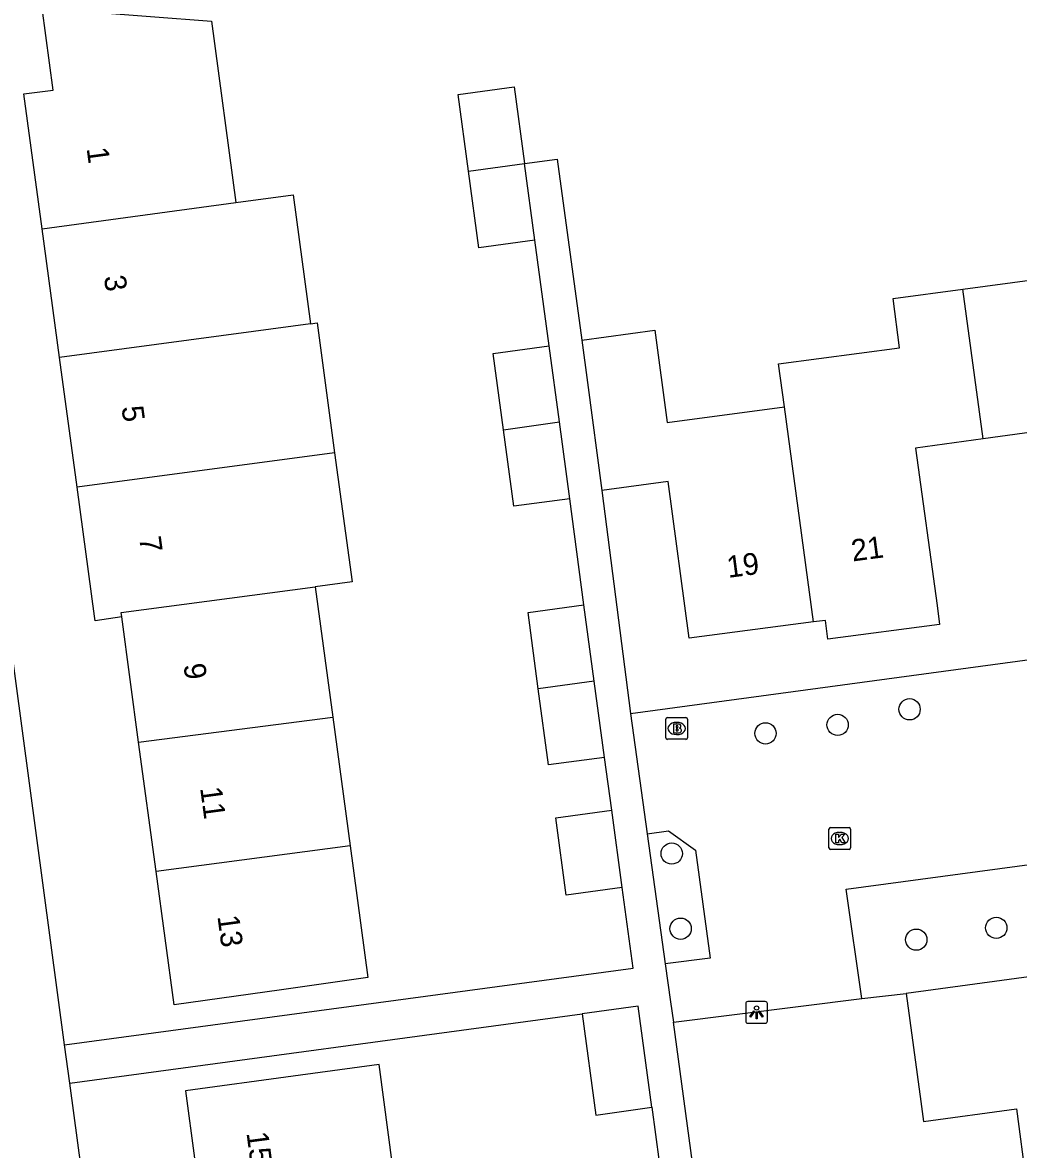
# Model space of a CAD drawing. Extents: x 163427 to 164190, y 380331 to 381641.
# Drawn here: x 163555.1 to 163600.9, y 381440.5 to 381492.3 of the extents above; entities that cross this region are included whole.
import ezdxf

# ---------------------------------------------------------------- set-up
doc = ezdxf.new("R2010")
doc.units = 0
for name, color, linetype in [('IMGEO_Boom', 7, 'Continuous'), ('IMGEO_Brandkraan', 7, 'Continuous'), ('IMGEO_Groenvoorziening', 7, 'Continuous'), ('IMGEO_Kolk', 7, 'Continuous'), ('IMGEO_Lichtpunt', 7, 'Continuous'), ('IMGEO_Pand', 7, 'Continuous'), ('IMGEO_Pand_nummerreeks', 7, 'Continuous'), ('IMGEO_Voetpad_open', 7, 'Continuous')]:
    doc.layers.add(name, color=color, linetype=linetype)

msp = doc.modelspace()

# ---------------------------------------------------------------- linework, layer by layer
at = {"layer": 'IMGEO_Boom'}
for centre in [(163595.871, 381460.701), (163589.244, 381459.592), (163592.562, 381459.985), (163584.93, 381454.066), (163585.338, 381450.607), (163599.86, 381450.647), (163596.18, 381450.103)]:
    msp.add_circle(centre, 0.489, dxfattribs=at)
at = {"layer": 'IMGEO_Brandkraan'}
for p, q in [((163584.656, 381459.393), (163584.656, 381460.245)), ((163584.731, 381460.319), (163585.583, 381460.319)), ((163585.144, 381460.099), (163585.169, 381460.099)), ((163585.657, 381460.245), (163585.657, 381459.393)), ((163585.167, 381459.539), (163585.142, 381459.539)), ((163585.583, 381459.319), (163584.731, 381459.319))]:
    msp.add_line(p, q, dxfattribs=at)
for points in [[(163584.656, 381459.393), (163584.656, 381460.245)], [(163584.731, 381460.319), (163585.583, 381460.319)], [(163585.657, 381460.245), (163585.657, 381459.393)], [(163585.004, 381460.019), (163585.004, 381459.619), (163585.217, 381459.619)], [(163585.235, 381460.019), (163585.004, 381460.019)], [(163585.183, 381459.938), (163585.129, 381459.938), (163585.129, 381459.862)], [(163585.129, 381459.862), (163585.182, 381459.862)], [(163585.191, 381459.786), (163585.129, 381459.786), (163585.129, 381459.705)], [(163585.129, 381459.705), (163585.191, 381459.705)], [(163585.583, 381459.319), (163584.731, 381459.319)]]:
    msp.add_lwpolyline(points, dxfattribs=at)
for centre, radius, start, end in [((163584.733, 381460.243), 0.0765, 91.552, 178.448), ((163584.733, 381460.243), 0.0765, 91.552, 178.448), ((163585.581, 381460.243), 0.0765, 1.552, 88.448), ((163585.581, 381460.243), 0.0765, 1.552, 88.448), ((163585.184, 381459.9), 0.0379, 267.8285, 90.9355), ((163585.192, 381459.745), 0.0404, 269.8759, 90.5077), ((163585.223, 381459.87), 0.251, 268.6676, 293.5347), ((163585.239, 381459.874), 0.145, 59.4692, 91.5367), ((163585.264, 381459.921), 0.0922, 285.5137, 58.1501), ((163585.269, 381459.729), 0.105, 301.3115, 78.989), ((163584.733, 381459.395), 0.0765, 181.552, 268.448), ((163584.733, 381459.395), 0.0765, 181.552, 268.448), ((163585.581, 381459.395), 0.0765, 271.552, 358.448), ((163585.581, 381459.395), 0.0765, 271.552, 358.448)]:
    msp.add_arc(centre, radius, start, end, dxfattribs=at)
for centre, major_axis, ratio, start_param, end_param in [((163585.143, 381459.819), (-0.387, 0.002), 0.722429, 4.712389, 7.853982), ((163585.168, 381459.819), (-0.39, 0.002), 0.717154, 1.570796, 4.712389)]:
    msp.add_ellipse(centre, major_axis=major_axis, ratio=ratio, start_param=start_param, end_param=end_param, dxfattribs=at)
at = {"layer": 'IMGEO_Groenvoorziening'}
msp.add_lwpolyline([(163593.679, 381447.393), (163595.72, 381447.62)], dxfattribs=at)
at = {"layer": 'IMGEO_Kolk'}
for p, q in [((163592.16, 381454.332), (163592.16, 381455.184)), ((163592.235, 381455.258), (163593.087, 381455.258)), ((163592.648, 381455.038), (163592.673, 381455.038)), ((163593.161, 381455.184), (163593.161, 381454.332)), ((163592.671, 381454.478), (163592.646, 381454.478)), ((163593.087, 381454.258), (163592.235, 381454.258))]:
    msp.add_line(p, q, dxfattribs=at)
for points in [[(163592.16, 381454.332), (163592.16, 381455.184)], [(163592.235, 381455.258), (163593.087, 381455.258)], [(163592.481, 381454.958), (163592.604, 381454.958), (163592.604, 381454.807), (163592.734, 381454.958), (163592.898, 381454.958), (163592.752, 381454.807), (163592.905, 381454.558), (163592.753, 381454.558), (163592.668, 381454.722), (163592.604, 381454.655), (163592.604, 381454.558), (163592.481, 381454.558), (163592.481, 381454.958)], [(163593.161, 381455.184), (163593.161, 381454.332)], [(163593.087, 381454.258), (163592.235, 381454.258)]]:
    msp.add_lwpolyline(points, dxfattribs=at)
for centre, start, end in [((163592.237, 381455.182), 91.552, 178.448), ((163592.237, 381455.182), 91.552, 178.448), ((163593.085, 381455.182), 1.552, 88.448), ((163593.085, 381455.182), 1.552, 88.448), ((163592.237, 381454.334), 181.552, 268.448), ((163592.237, 381454.334), 181.552, 268.448), ((163593.085, 381454.334), 271.552, 358.448), ((163593.085, 381454.334), 271.552, 358.448)]:
    msp.add_arc(centre, 0.0765, start, end, dxfattribs=at)
for centre, major_axis, ratio, start_param, end_param in [((163592.647, 381454.758), (-0.387, 0.002), 0.722429, 4.712389, 7.853982), ((163592.672, 381454.758), (-0.39, 0.002), 0.717154, 1.570796, 4.712389)]:
    msp.add_ellipse(centre, major_axis=major_axis, ratio=ratio, start_param=start_param, end_param=end_param, dxfattribs=at)
at = {"layer": 'IMGEO_Lichtpunt'}
for p, q in [((163588.332, 381447.162), (163588.332, 381446.355)), ((163588.332, 381447.162), (163588.332, 381446.355)), ((163589.234, 381447.257), (163588.426, 381447.257)), ((163589.234, 381447.257), (163588.426, 381447.257)), ((163589.328, 381446.355), (163589.328, 381447.162)), ((163589.328, 381446.355), (163589.328, 381447.162)), ((163588.426, 381446.261), (163589.234, 381446.261)), ((163588.426, 381446.261), (163589.234, 381446.261))]:
    msp.add_line(p, q, dxfattribs=at)
for points in [[(163588.706, 381446.826), (163588.745, 381446.798), (163588.557, 381446.536), (163588.519, 381446.563), (163588.706, 381446.826)], [(163588.808, 381446.778), (163588.855, 381446.778), (163588.855, 381446.456), (163588.808, 381446.456), (163588.808, 381446.778)], [(163588.918, 381446.798), (163588.956, 381446.825), (163589.143, 381446.563), (163589.104, 381446.535), (163588.918, 381446.798)]]:
    msp.add_lwpolyline(points, dxfattribs=at)
msp.add_circle((163588.831, 381446.96), 0.0994, dxfattribs=at)
for centre, start, end in [((163588.426, 381447.162), 90, 180), ((163588.426, 381447.162), 90, 180), ((163589.234, 381447.162), 0, 90), ((163589.234, 381447.162), 0, 90), ((163588.426, 381446.355), 180, 270), ((163588.426, 381446.355), 180, 270), ((163589.234, 381446.355), 270, 0), ((163589.234, 381446.355), 270, 360)]:
    msp.add_arc(centre, 0.0946, start, end, dxfattribs=at)
at = {"layer": 'IMGEO_Pand'}
for points in [[(163555.964, 381482.806), (163555.127, 381489.007), (163556.465, 381489.187), (163555.958, 381492.955), (163560.943, 381492.567), (163563.751, 381492.348), (163564.872, 381484.021)], [(163575.581, 381485.451), (163575.105, 381488.983), (163577.68, 381489.33), (163578.156, 381485.802)], [(163575.581, 381485.451), (163578.156, 381485.802)], [(163578.631, 381482.276), (163576.055, 381481.936), (163575.581, 381485.451)], [(163578.631, 381482.276), (163578.156, 381485.802)], [(163555.964, 381482.806), (163564.872, 381484.021)], [(163564.872, 381484.021), (163567.508, 381484.373), (163568.308, 381478.43)], [(163556.764, 381476.879), (163555.964, 381482.806)], [(163598.317, 381480.027), (163601.634, 381480.47), (163607.096, 381481.199), (163607.663, 381476.951)], [(163590.116, 381474.607), (163589.847, 381476.589), (163595.416, 381477.332), (163595.114, 381479.6), (163598.317, 381480.027)], [(163599.252, 381473.141), (163598.317, 381480.027)], [(163568.308, 381478.43), (163565.691, 381478.079), (163556.764, 381476.879)], [(163568.308, 381478.43), (163568.618, 381478.472), (163569.422, 381472.502)], [(163580.788, 381477.685), (163584.146, 381478.135), (163584.714, 381473.886), (163590.116, 381474.607)], [(163580.788, 381477.685), (163581.049, 381475.727), (163581.709, 381470.77)], [(163577.185, 381473.558), (163576.711, 381477.074), (163579.286, 381477.423)], [(163579.759, 381473.917), (163579.286, 381477.423)], [(163557.569, 381470.913), (163556.764, 381476.879)], [(163591.459, 381464.721), (163590.116, 381474.607)], [(163577.185, 381473.558), (163579.759, 381473.917)], [(163580.236, 381470.381), (163577.659, 381470.043), (163577.185, 381473.558)], [(163580.236, 381470.381), (163579.759, 381473.917)], [(163609, 381467.078), (163608.336, 381466.99), (163608.448, 381466.182), (163603.395, 381465.485), (163603.28, 381466.316), (163602.281, 381473.558), (163599.252, 381473.141)], [(163599.252, 381473.141), (163596.139, 381472.712), (163597.139, 381465.47), (163597.253, 381464.608), (163592.118, 381463.931), (163592.004, 381464.793), (163591.459, 381464.721)], [(163569.422, 381472.502), (163557.569, 381470.913)], [(163569.422, 381472.502), (163570.222, 381466.564), (163568.524, 381466.338)], [(163559.625, 381464.96), (163558.397, 381464.774), (163558.368, 381464.987), (163557.569, 381470.913)], [(163591.459, 381464.721), (163585.734, 381463.966), (163584.772, 381471.179), (163581.709, 381470.77)], [(163559.625, 381464.96), (163559.599, 381465.151), (163568.524, 381466.338)], [(163568.524, 381466.338), (163569.331, 381460.342)], [(163578.792, 381461.645), (163578.318, 381465.16), (163580.893, 381465.508)], [(163581.368, 381461.991), (163580.893, 381465.508)], [(163560.404, 381459.187), (163559.625, 381464.96)], [(163581.368, 381461.991), (163578.792, 381461.645)], [(163581.841, 381458.485), (163579.265, 381458.139), (163578.792, 381461.645)], [(163581.841, 381458.485), (163581.368, 381461.991)], [(163560.404, 381459.187), (163569.331, 381460.342)], [(163569.331, 381460.342), (163570.128, 381454.426)], [(163561.206, 381453.238), (163560.404, 381459.187)], [(163582.648, 381452.503), (163580.072, 381452.158), (163579.594, 381455.703), (163582.168, 381456.059)], [(163582.648, 381452.503), (163582.168, 381456.059)], [(163570.128, 381454.426), (163570.944, 381448.362), (163566.984, 381447.803), (163562.033, 381447.104), (163561.206, 381453.238)], [(163570.128, 381454.426), (163561.206, 381453.238)], [(163601.69, 381448.44), (163595.72, 381447.62)], [(163595.72, 381447.62), (163596.391, 381442.666), (163596.517, 381441.737), (163600.786, 381442.315), (163601.242, 381438.946)], [(163584.011, 381442.4), (163583.384, 381447.045), (163580.811, 381446.687)], [(163580.811, 381446.687), (163581.439, 381442.03), (163584.011, 381442.4)], [(163572.3, 381438.127), (163571.471, 381444.365), (163567.519, 381443.827), (163562.564, 381443.153), (163563.384, 381436.962)]]:
    msp.add_lwpolyline(points, dxfattribs=at)
at = {"layer": 'IMGEO_Voetpad_open'}
for points in [[(163556.995, 381445.271), (163550.532, 381493.434), (163549.67, 381494.227), (163548.887, 381500), (163545.916, 381521.903)], [(163578.156, 381485.802), (163579.654, 381486.006), (163580.788, 381477.685)], [(163579.286, 381477.423), (163578.631, 381482.276)], [(163581.709, 381470.77), (163583.027, 381460.504)], [(163580.893, 381465.508), (163580.236, 381470.381)], [(163583.027, 381460.504), (163602.882, 381463.194), (163613.945, 381456.243)], [(163583.027, 381460.504), (163583.798, 381454.966)], [(163582.168, 381456.059), (163581.841, 381458.485)], [(163583.798, 381454.966), (163584.776, 381455.115), (163586.018, 381454.215), (163586.696, 381449.256), (163584.63, 381448.998)], [(163583.798, 381454.966), (163584.63, 381448.998)], [(163593.679, 381447.393), (163592.962, 381452.425), (163603.451, 381453.836), (163605.536, 381452.139), (163605.933, 381449.141)], [(163556.995, 381445.271), (163583.148, 381448.798), (163582.648, 381452.503)], [(163584.63, 381448.998), (163584.874, 381447.246), (163585.004, 381446.309)], [(163585.004, 381446.309), (163593.679, 381447.393)], [(163557.232, 381443.507), (163580.811, 381446.687)], [(163592.085, 381393.976), (163585.004, 381446.309)], [(163557.232, 381443.507), (163556.995, 381445.271)], [(163566.206, 381376.628), (163557.232, 381443.507)], [(163584.011, 381442.4), (163584.689, 381437.369)]]:
    msp.add_lwpolyline(points, dxfattribs=at)

# ---------------------------------------------------------------- texts
at = {"layer": 'IMGEO_Pand_nummerreeks'}
for s, rotation, p in [('1', 277.6851, (163558.008, 381486.501)), ('3', 277.6851, (163558.803, 381480.609)), ('5', 277.6851, (163559.614, 381474.605)), ('7', 277.6832, (163560.424, 381468.6)), ('21', 7.5124, (163593.252, 381467.499)), ('19', 7.5124, (163587.527, 381466.744)), ('9', 277.6832, (163562.466, 381462.753)), ('11', 277.6804, (163563.23, 381457.08)), ('13', 277.6804, (163564.026, 381451.177)), ('15', 277.5484, (163565.363, 381441.213))]:
    msp.add_text(s, height=1, rotation=rotation, dxfattribs=at).set_placement(p)

doc.saveas('drawing.dxf')
